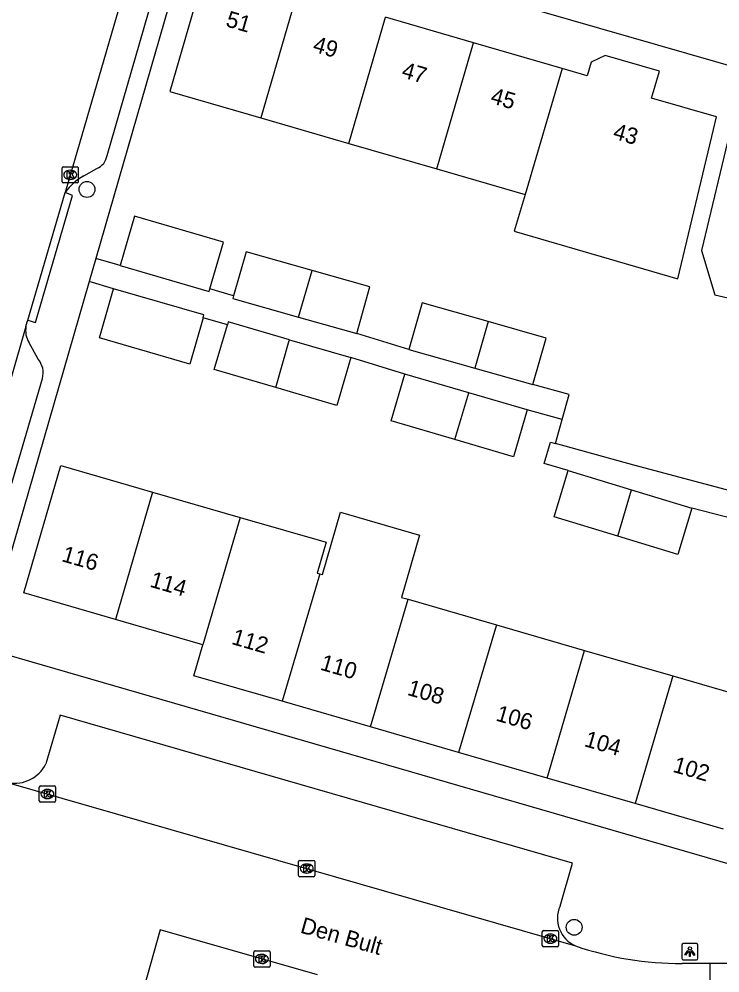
# Model space of a CAD drawing. Extents: x 159718 to 160783, y 383290 to 384030.
# Drawn here: x 160008.1 to 160051.2, y 383430.8 to 383489.6 of the extents above; entities that cross this region are included whole.
import ezdxf

# ---------------------------------------------------------------- set-up
doc = ezdxf.new("R2010")
doc.units = 0
for name, color, linetype in [('IMGEO_Boom', 7, 'Continuous'), ('IMGEO_Erf', 7, 'Continuous'), ('IMGEO_Kolk', 7, 'Continuous'), ('IMGEO_Lichtpunt', 7, 'Continuous'), ('IMGEO_Openbare_ruimte_label', 7, 'Continuous'), ('IMGEO_Pand', 7, 'Continuous'), ('IMGEO_Pand_nummerreeks', 7, 'Continuous'), ('IMGEO_Rijbaan_lokaal_open', 7, 'Continuous'), ('IMGEO_Voetpad_open', 7, 'Continuous')]:
    doc.layers.add(name, color=color, linetype=linetype)

msp = doc.modelspace()

# ---------------------------------------------------------------- linework, layer by layer
at = {"layer": 'IMGEO_Boom'}
for centre in [(160012.238, 383479.072), (160042.254, 383433.629)]:
    msp.add_circle(centre, 0.489, dxfattribs=at)
at = {"layer": 'IMGEO_Erf'}
msp.add_lwpolyline([(160041.115, 383463.427), (160041.52, 383464.897)], dxfattribs=at)
at = {"layer": 'IMGEO_Kolk'}
for p, q in [((160010.703, 383479.544), (160010.703, 383480.396)), ((160010.778, 383480.47), (160011.63, 383480.47)), ((160011.191, 383480.25), (160011.216, 383480.25)), ((160011.704, 383480.396), (160011.704, 383479.544)), ((160011.214, 383479.69), (160011.189, 383479.69)), ((160011.63, 383479.47), (160010.778, 383479.47)), ((160009.3, 383441.412), (160009.3, 383442.264)), ((160009.375, 383442.338), (160010.227, 383442.338)), ((160009.788, 383442.118), (160009.813, 383442.118)), ((160010.301, 383442.264), (160010.301, 383441.412)), ((160009.811, 383441.558), (160009.786, 383441.558)), ((160010.227, 383441.338), (160009.375, 383441.338)), ((160025.277, 383436.821), (160025.277, 383437.673)), ((160025.352, 383437.747), (160026.204, 383437.747)), ((160025.765, 383437.527), (160025.79, 383437.527)), ((160026.278, 383437.673), (160026.278, 383436.821)), ((160026.204, 383436.747), (160025.352, 383436.747)), ((160025.788, 383436.967), (160025.763, 383436.967)), ((160040.293, 383432.506), (160040.293, 383433.358)), ((160040.368, 383433.432), (160041.22, 383433.432)), ((160040.781, 383433.212), (160040.806, 383433.212)), ((160041.294, 383433.358), (160041.294, 383432.506)), ((160040.804, 383432.652), (160040.779, 383432.652)), ((160022.516, 383431.255), (160022.516, 383432.107)), ((160022.591, 383432.181), (160023.443, 383432.181)), ((160023.517, 383432.107), (160023.517, 383431.255)), ((160041.22, 383432.432), (160040.368, 383432.432)), ((160023.004, 383431.961), (160023.029, 383431.961)), ((160023.443, 383431.181), (160022.591, 383431.181)), ((160023.027, 383431.401), (160023.002, 383431.401))]:
    msp.add_line(p, q, dxfattribs=at)
for points in [[(160010.703, 383479.544), (160010.703, 383480.396)], [(160010.778, 383480.47), (160011.63, 383480.47)], [(160011.704, 383480.396), (160011.704, 383479.544)], [(160011.024, 383480.17), (160011.147, 383480.17), (160011.147, 383480.019), (160011.277, 383480.17), (160011.441, 383480.17), (160011.295, 383480.019), (160011.448, 383479.77), (160011.296, 383479.77), (160011.211, 383479.934), (160011.147, 383479.867), (160011.147, 383479.77), (160011.024, 383479.77), (160011.024, 383480.17)], [(160011.63, 383479.47), (160010.778, 383479.47)], [(160009.3, 383441.412), (160009.3, 383442.264)], [(160009.375, 383442.338), (160010.227, 383442.338)], [(160009.621, 383442.038), (160009.744, 383442.038), (160009.744, 383441.887), (160009.874, 383442.038), (160010.038, 383442.038), (160009.892, 383441.887), (160010.045, 383441.638), (160009.893, 383441.638), (160009.808, 383441.802), (160009.744, 383441.735), (160009.744, 383441.638), (160009.621, 383441.638), (160009.621, 383442.038)], [(160010.301, 383442.264), (160010.301, 383441.412)], [(160010.227, 383441.338), (160009.375, 383441.338)], [(160025.277, 383436.821), (160025.277, 383437.673)], [(160025.352, 383437.747), (160026.204, 383437.747)], [(160025.598, 383437.447), (160025.721, 383437.447), (160025.721, 383437.296), (160025.851, 383437.447), (160026.015, 383437.447), (160025.869, 383437.296), (160026.022, 383437.047), (160025.87, 383437.047), (160025.785, 383437.211), (160025.721, 383437.144), (160025.721, 383437.047), (160025.598, 383437.047), (160025.598, 383437.447)], [(160026.278, 383437.673), (160026.278, 383436.821)], [(160026.204, 383436.747), (160025.352, 383436.747)], [(160040.293, 383432.506), (160040.293, 383433.358)], [(160040.368, 383433.432), (160041.22, 383433.432)], [(160041.294, 383433.358), (160041.294, 383432.506)], [(160040.614, 383433.132), (160040.737, 383433.132), (160040.737, 383432.981), (160040.867, 383433.132), (160041.031, 383433.132), (160040.885, 383432.981), (160041.038, 383432.732), (160040.886, 383432.732), (160040.801, 383432.896), (160040.737, 383432.829), (160040.737, 383432.732), (160040.614, 383432.732), (160040.614, 383433.132)], [(160022.516, 383431.255), (160022.516, 383432.107)], [(160022.591, 383432.181), (160023.443, 383432.181)], [(160023.517, 383432.107), (160023.517, 383431.255)], [(160041.22, 383432.432), (160040.368, 383432.432)], [(160022.837, 383431.881), (160022.96, 383431.881), (160022.96, 383431.73), (160023.09, 383431.881), (160023.254, 383431.881), (160023.108, 383431.73), (160023.261, 383431.481), (160023.109, 383431.481), (160023.024, 383431.645), (160022.96, 383431.578), (160022.96, 383431.481), (160022.837, 383431.481), (160022.837, 383431.881)], [(160023.443, 383431.181), (160022.591, 383431.181)]]:
    msp.add_lwpolyline(points, dxfattribs=at)
for centre, start, end in [((160010.78, 383480.394), 91.55205, 178.44795), ((160010.78, 383480.394), 91.55205, 178.44795), ((160011.628, 383480.394), 1.55205, 88.44795), ((160011.628, 383480.394), 1.55205, 88.44795), ((160010.78, 383479.546), 181.55205, 268.44795), ((160010.78, 383479.546), 181.55205, 268.44795), ((160011.628, 383479.546), 271.55205, 358.44795), ((160011.628, 383479.546), 271.55205, 358.44795), ((160009.377, 383442.262), 91.55205, 178.44795), ((160009.377, 383442.262), 91.55205, 178.44795), ((160010.225, 383442.262), 1.55205, 88.44795), ((160010.225, 383442.262), 1.55205, 88.44795), ((160009.377, 383441.414), 181.55205, 268.44795), ((160009.377, 383441.414), 181.55205, 268.44795), ((160010.225, 383441.414), 271.55205, 358.44795), ((160010.225, 383441.414), 271.55205, 358.44795), ((160025.354, 383437.671), 91.55205, 178.44795), ((160025.354, 383437.671), 91.55205, 178.44795), ((160026.202, 383437.671), 1.55205, 88.44795), ((160026.202, 383437.671), 1.55205, 88.44795), ((160025.354, 383436.823), 181.55205, 268.44795), ((160025.354, 383436.823), 181.55205, 268.44795), ((160026.202, 383436.823), 271.55205, 358.44795), ((160026.202, 383436.823), 271.55205, 358.44795), ((160040.37, 383433.356), 91.55205, 178.44795), ((160040.37, 383433.356), 91.55205, 178.44795), ((160041.218, 383433.356), 1.55205, 88.44795), ((160041.218, 383433.356), 1.55205, 88.44795), ((160022.593, 383432.105), 91.55205, 178.44795), ((160022.593, 383432.105), 91.55205, 178.44795), ((160023.441, 383432.105), 1.55205, 88.44795), ((160023.441, 383432.105), 1.55205, 88.44795), ((160040.37, 383432.508), 181.55205, 268.44795), ((160040.37, 383432.508), 181.55205, 268.44795), ((160041.218, 383432.508), 271.55205, 358.44795), ((160041.218, 383432.508), 271.55205, 358.44795), ((160022.593, 383431.257), 181.55205, 268.44795), ((160022.593, 383431.257), 181.55205, 268.44795), ((160023.441, 383431.257), 271.55205, 358.44795), ((160023.441, 383431.257), 271.55205, 358.44795)]:
    msp.add_arc(centre, 0.0765, start, end, dxfattribs=at)
for centre, major_axis, ratio, start_param, end_param in [((160011.19, 383479.97), (-0.387, 0.002), 0.722429, 4.712389, 7.853982), ((160011.215, 383479.97), (-0.39, 0.002), 0.717154, 1.570796, 4.712389), ((160009.787, 383441.838), (-0.387, 0.002), 0.722429, 4.712389, 7.853982), ((160009.812, 383441.838), (-0.39, 0.002), 0.717154, 1.570796, 4.712389), ((160025.764, 383437.247), (-0.387, 0.002), 0.722429, 4.712389, 7.853982), ((160025.789, 383437.247), (-0.39, 0.002), 0.717154, 1.570796, 4.712389), ((160040.78, 383432.932), (-0.387, 0.002), 0.722429, 4.712389, 7.853982), ((160040.805, 383432.932), (-0.39, 0.002), 0.717154, 1.570796, 4.712389), ((160023.003, 383431.681), (-0.387, 0.002), 0.722429, 4.712389, 7.853982), ((160023.028, 383431.681), (-0.39, 0.002), 0.717154, 1.570796, 4.712389)]:
    msp.add_ellipse(centre, major_axis=major_axis, ratio=ratio, start_param=start_param, end_param=end_param, dxfattribs=at)
at = {"layer": 'IMGEO_Lichtpunt'}
for p, q in [((160049.791, 383432.625), (160048.983, 383432.625)), ((160049.791, 383432.625), (160048.983, 383432.625)), ((160048.889, 383432.53), (160048.889, 383431.723)), ((160048.889, 383432.53), (160048.889, 383431.723)), ((160049.885, 383431.723), (160049.885, 383432.53)), ((160049.885, 383431.723), (160049.885, 383432.53)), ((160048.983, 383431.629), (160049.791, 383431.629)), ((160048.983, 383431.629), (160049.791, 383431.629))]:
    msp.add_line(p, q, dxfattribs=at)
for points in [[(160049.263, 383432.194), (160049.302, 383432.166), (160049.114, 383431.904), (160049.076, 383431.931), (160049.263, 383432.194)], [(160049.365, 383432.146), (160049.412, 383432.146), (160049.412, 383431.824), (160049.365, 383431.824), (160049.365, 383432.146)], [(160049.475, 383432.166), (160049.513, 383432.193), (160049.7, 383431.931), (160049.661, 383431.903), (160049.475, 383432.166)]]:
    msp.add_lwpolyline(points, dxfattribs=at)
msp.add_circle((160049.388, 383432.328), 0.0994, dxfattribs=at)
for centre, start, end in [((160048.983, 383432.53), 90, 180), ((160048.983, 383432.53), 90, 180), ((160049.791, 383432.53), 0, 90), ((160049.791, 383432.53), 0, 90), ((160048.983, 383431.723), 180, 270), ((160048.983, 383431.723), 180, 270), ((160049.791, 383431.723), 270, 0), ((160049.791, 383431.723), 270, 360)]:
    msp.add_arc(centre, 0.0946, start, end, dxfattribs=at)
at = {"layer": 'IMGEO_Pand'}
for points in [[(160025.202, 383491.251), (160023.593, 383491.718), (160023.774, 383492.343), (160023.242, 383493.382), (160020.014, 383494.317), (160017.345, 383485.104), (160022.949, 383483.48)], [(160025.202, 383491.251), (160022.949, 383483.48)], [(160028.375, 383481.907), (160030.628, 383489.679)], [(160036.055, 383488.106), (160030.628, 383489.679)], [(160033.802, 383480.335), (160036.055, 383488.106)], [(160041.51, 383486.525), (160036.055, 383488.106)], [(160039.228, 383478.762), (160038.562, 383476.495), (160048.647, 383473.573), (160050.833, 383482.769), (160051.017, 383483.541), (160047.029, 383484.696), (160047.09, 383484.907), (160047.507, 383486.348), (160044.173, 383487.312), (160043.298, 383486.912), (160043.056, 383486.076), (160041.51, 383486.525)], [(160041.51, 383486.525), (160039.228, 383478.762)], [(160052.755, 383486.447), (160051.921, 383482.942), (160050.108, 383475.315), (160050.916, 383472.587), (160052.705, 383472.162), (160053.275, 383474.562), (160054.101, 383478.038), (160057.602, 383477.205)], [(160022.949, 383483.48), (160028.375, 383481.907)], [(160028.375, 383481.907), (160033.802, 383480.335)], [(160033.802, 383480.335), (160039.228, 383478.762)], [(160019.811, 383472.947), (160020.646, 383475.83), (160015.16, 383477.418), (160014.281, 383474.383)], [(160026.105, 383474.076), (160022.037, 383475.229), (160021.27, 383472.524)], [(160014.281, 383474.383), (160019.767, 383472.795), (160019.811, 383472.947)], [(160025.275, 383471.213), (160026.105, 383474.076)], [(160028.86, 383470.197), (160029.673, 383473.064), (160026.105, 383474.076)], [(160019.392, 383471.166), (160018.566, 383468.312), (160012.999, 383469.924), (160013.877, 383472.959)], [(160019.392, 383471.166), (160019.444, 383471.347), (160013.877, 383472.959)], [(160021.27, 383472.524), (160021.224, 383472.362), (160025.275, 383471.213)], [(160036.958, 383470.931), (160032.89, 383472.084), (160032.077, 383469.217)], [(160024.714, 383469.818), (160020.938, 383470.912), (160020.886, 383470.734)], [(160025.275, 383471.213), (160028.86, 383470.197)], [(160036.958, 383470.931), (160036.128, 383468.068)], [(160039.713, 383467.052), (160040.526, 383469.919), (160036.958, 383470.931)], [(160023.869, 383466.875), (160020.081, 383467.983), (160020.886, 383470.734)], [(160023.869, 383466.875), (160024.698, 383469.763), (160024.714, 383469.818)], [(160024.714, 383469.818), (160024.859, 383469.776), (160028.493, 383468.722)], [(160032.077, 383469.217), (160036.128, 383468.068)], [(160028.493, 383468.722), (160027.631, 383465.775), (160023.869, 383466.875)], [(160036.128, 383468.068), (160039.713, 383467.052)], [(160034.911, 383463.664), (160030.973, 383464.816), (160031.817, 383467.699)], [(160035.758, 383466.546), (160031.817, 383467.699)], [(160034.911, 383463.664), (160035.758, 383466.546)], [(160039.366, 383465.491), (160035.758, 383466.546)], [(160039.366, 383465.491), (160038.523, 383462.607), (160034.911, 383463.664)], [(160014.003, 383452.585), (160008.354, 383454.221), (160010.626, 383462.07), (160015.429, 383460.68), (160016.277, 383460.434)], [(160044.956, 383457.716), (160041.029, 383458.909), (160041.892, 383461.752)], [(160041.892, 383461.752), (160045.792, 383460.568)], [(160016.277, 383460.434), (160014.003, 383452.585)], [(160016.277, 383460.434), (160021.681, 383458.87)], [(160044.956, 383457.716), (160045.792, 383460.568)], [(160045.792, 383460.568), (160049.499, 383459.443)], [(160026.575, 383455.406), (160026.74, 383455.358), (160027.849, 383459.19), (160032.728, 383457.777), (160031.619, 383453.946), (160032.018, 383453.83)], [(160049.499, 383459.443), (160048.636, 383456.599), (160044.956, 383457.716)], [(160021.681, 383458.87), (160019.375, 383451.03)], [(160021.681, 383458.87), (160021.818, 383458.83), (160026.973, 383457.339), (160026.426, 383455.449), (160026.575, 383455.406)], [(160026.575, 383455.406), (160024.254, 383447.548)], [(160029.706, 383445.97), (160032.018, 383453.83)], [(160032.018, 383453.83), (160037.48, 383452.249)], [(160019.375, 383451.03), (160019.222, 383451.074), (160014.003, 383452.585)], [(160037.48, 383452.249), (160035.137, 383444.397)], [(160037.48, 383452.249), (160042.894, 383450.682)], [(160024.254, 383447.548), (160018.814, 383449.123), (160019.375, 383451.03)], [(160040.589, 383442.819), (160042.894, 383450.682)], [(160042.894, 383450.682), (160048.327, 383449.109)], [(160048.327, 383449.109), (160046.019, 383441.247)], [(160048.327, 383449.109), (160053.77, 383447.533)], [(160029.706, 383445.97), (160024.254, 383447.548)], [(160035.137, 383444.397), (160029.706, 383445.97)], [(160040.589, 383442.819), (160035.137, 383444.397)], [(160046.019, 383441.247), (160040.589, 383442.819)], [(160051.46, 383439.672), (160046.019, 383441.247)]]:
    msp.add_lwpolyline(points, dxfattribs=at)
at = {"layer": 'IMGEO_Rijbaan_lokaal_open'}
for points in [[(160016.093, 383496.718), (160010.885, 383478.881)], [(160008.589, 383471.02), (160010.885, 383478.881)], [(160008.475, 383470.629), (160008.558, 383470.915), (160008.589, 383471.02)], [(160008.475, 383470.629), (160003.023, 383451.722)], [(160007.399, 383442.527), (160042.34, 383432.486)], [(160026.439, 383430.709), (160016.748, 383433.464), (160015.191, 383427.927)], [(160050.627, 383431.401), (160048.914, 383431.397)], [(160053.387, 383431.409), (160050.627, 383431.401)], [(160050.642, 383425.453), (160050.627, 383431.401)]]:
    msp.add_lwpolyline(points, dxfattribs=at)
msp.add_arc((160048.852, 383451.408), 20.011, 251.0101, 270.17834, dxfattribs=at)
at = {"layer": 'IMGEO_Voetpad_open'}
for points in [[(160018.953, 383496.159), (160012.776, 383474.819)], [(160018.953, 383496.159), (160052.755, 383486.447)], [(160013.474, 383481.167), (160017.022, 383493.39)], [(160012.05, 383479.899), (160012.838, 383480.355)], [(160008.589, 383471.02), (160009.069, 383470.881), (160011.35, 383478.693), (160010.885, 383478.881)], [(160012.776, 383474.819), (160012.364, 383473.397)], [(160014.281, 383474.383), (160012.776, 383474.819)], [(160012.364, 383473.397), (160005.837, 383450.845), (160068.032, 383432.838)], [(160013.877, 383472.959), (160012.364, 383473.397)], [(160021.27, 383472.524), (160019.811, 383472.947)], [(160020.886, 383470.734), (160019.392, 383471.166)], [(160009.227, 383468.615), (160008.657, 383469.656)], [(160032.077, 383469.217), (160028.86, 383470.197)], [(160031.817, 383467.699), (160028.493, 383468.722)], [(160005.574, 383454.106), (160009.492, 383467.433)], [(160041.52, 383464.897), (160041.944, 383466.437), (160039.713, 383467.052)], [(160041.52, 383464.897), (160039.366, 383465.491)], [(160041.892, 383461.752), (160040.406, 383462.203), (160040.804, 383463.513), (160041.115, 383463.427)], [(160057.878, 383458.909), (160045.936, 383462.099), (160041.115, 383463.427)], [(160052.763, 383458.605), (160049.499, 383459.443)], [(160041.387, 383434.934), (160042.153, 383437.575), (160010.591, 383446.699), (160009.71, 383443.69)]]:
    msp.add_lwpolyline(points, dxfattribs=at)
for centre, radius, start, end in [((160012.457, 383481.309), 1.027, 291.79418, 352.06608), ((160013.688, 383476.849), 3.462, 118.23554, 144.05967), ((160009.852, 383470.383), 1.398, 169.8668, 211.32273), ((160008.249, 383467.775), 1.289, 344.61237, 40.66072), ((160007.759, 383444.689), 2.192, 260.54644, 332.88079), ((160043.065, 383434.178), 1.841, 155.74961, 246.79206)]:
    msp.add_arc(centre, radius, start, end, dxfattribs=at)

# ---------------------------------------------------------------- texts
at = {"layer": 'IMGEO_Openbare_ruimte_label'}
msp.add_text('Den Bult', height=1, rotation=344.15692, dxfattribs=at).set_placement((160025.325, 383433.313))
at = {"layer": 'IMGEO_Pand_nummerreeks'}
for s, rotation, p in [('51', 343.83547, (160020.734, 383489.131)), ('49', 343.83547, (160026.097, 383487.577)), ('47', 343.83547, (160031.568, 383485.991)), ('45', 343.83547, (160037.04, 383484.405)), ('43', 343.83686, (160044.591, 383482.217)), ('116', 343.8508, (160010.624, 383456.187)), ('114', 343.84832, (160016.058, 383454.614)), ('112', 343.85405, (160021.09, 383451.087)), ('110', 343.85405, (160026.551, 383449.507)), ('108', 343.85365, (160031.92, 383447.952)), ('106', 343.85365, (160037.372, 383446.374)), ('104', 343.85365, (160042.827, 383444.795)), ('102', 343.85365, (160048.28, 383443.215))]:
    msp.add_text(s, height=1, rotation=rotation, dxfattribs=at).set_placement(p)

doc.saveas('drawing.dxf')
